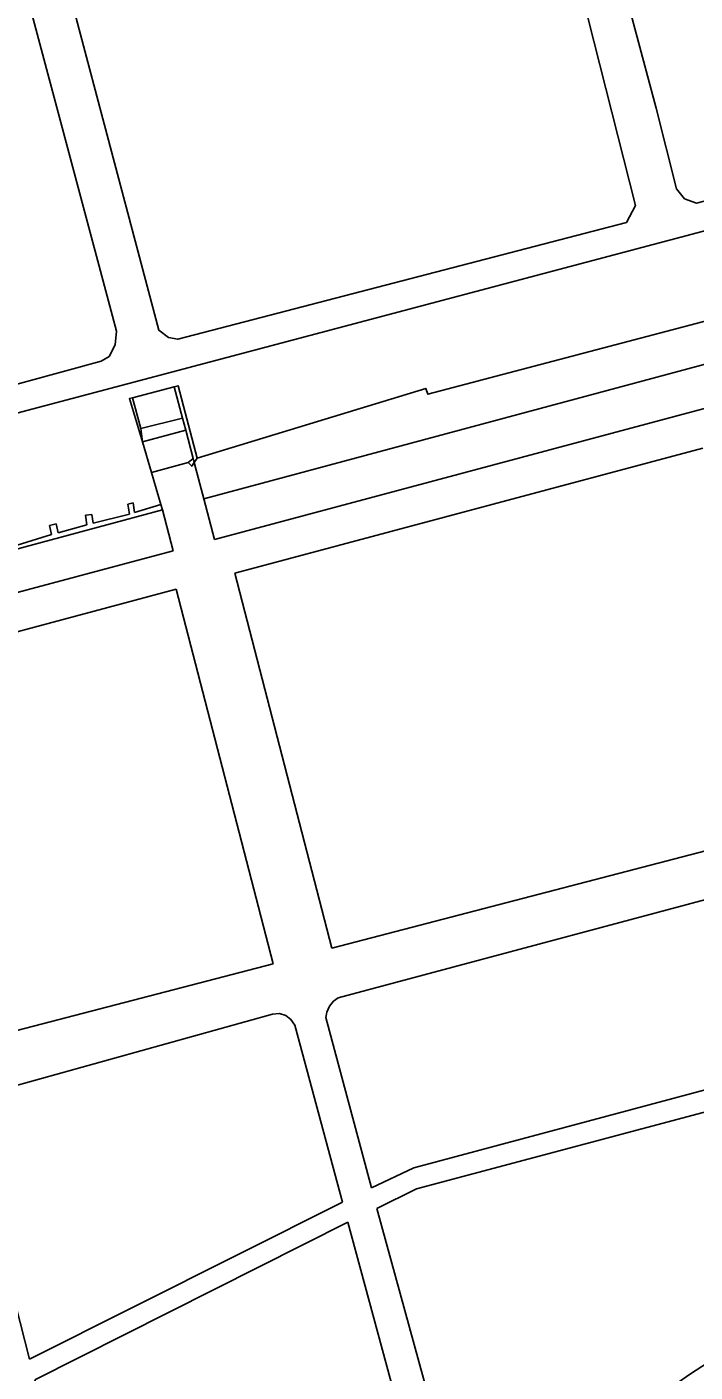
# Model space of a CAD drawing. Extents: x -595546 to -593986, y -1160845 to -1159202.
# Drawn here: x -595306.9 to -595242.1, y -1160103.9 to -1159973.4 of the extents above; entities that cross this region are included whole.
import ezdxf

# ---------------------------------------------------------------- set-up
doc = ezdxf.new("R2010")
doc.units = 0
doc.layers.add('DOP - kresba z DSPS bez souradnic', color=7, linetype='Continuous')

msp = doc.modelspace()

# ---------------------------------------------------------------- linework, layer by layer
at = {"layer": 'DOP - kresba z DSPS bez souradnic'}
for points in [[(-595252.67, -1159955.81), (-595245.86, -1159981.33), (-595243.89, -1159989.15), (-595243.09, -1159990.12), (-595241.94, -1159990.53), (-595218.03, -1159984.23), (-595205.37, -1159980.72), (-595204.33, -1159980.28), (-595203.7, -1159979.61), (-595203.36, -1159978.71), (-595203.41, -1159977.63), (-595212.59, -1159944.68), (-595212.86, -1159944.12), (-595213.34, -1159943.58), (-595213.9, -1159943.23), (-595214.55, -1159943.03), (-595251.78, -1159953.24), (-595252.4, -1159954.03), (-595252.67, -1159955.81)], [(-595302.98, -1159968.5), (-595302.71, -1159970.36), (-595294.11, -1160002.87), (-595293.16, -1160003.56), (-595292.27, -1160003.74), (-595248.73, -1159992.42), (-595247.85, -1159990.76), (-595256.49, -1159956.67), (-595257.99, -1159955.27), (-595258.64, -1159955.25), (-595302.11, -1159966.99), (-595302.98, -1159968.5)], [(-595121.52, -1159969.29), (-595122.95, -1159963.8), (-595123.36, -1159963.1), (-595123.97, -1159962.66), (-595124.72, -1159962.48), (-595125.5, -1159962.62), (-595231.12, -1159990.58), (-595337.43, -1160018.72), (-595349.22, -1159976.37)], [(-595333.89, -1160014.28), (-595332.35, -1160014.78), (-595299.69, -1160005.88), (-595298.92, -1160005.42), (-595298.32, -1160004.28), (-595298.22, -1160002.97), (-595306.81, -1159970.69), (-595307.47, -1159969.75), (-595309.17, -1159969.14), (-595342.3, -1159977.83), (-595343.58, -1159979.19), (-595334.37, -1160013.64), (-595333.89, -1160014.28)], [(-595290.39, -1160015.26), (-595268.21, -1160008.51), (-595267.99, -1160009.07), (-595200.07, -1159991.2), (-595200.13, -1159990.69), (-595148.18, -1159976.62)], [(-595147.06, -1159980.91), (-595289.74, -1160019.23)], [(-595145.97, -1159985.02), (-595288.7, -1160023.17)], [(-595292.6, -1160008.35), (-595296.64, -1160009.42)], [(-595292.6, -1160008.35), (-595292.23, -1160008.25), (-595290.39, -1160015.26)], [(-595292.6, -1160008.35), (-595291.81, -1160011.39)], [(-595295.7, -1160013.7), (-595296.95, -1160009.5), (-595296.64, -1160009.42)], [(-595296.64, -1160009.42), (-595295.85, -1160012.39)], [(-595291.81, -1160011.39), (-595295.85, -1160012.39)], [(-595295.85, -1160012.39), (-595295.7, -1160013.7)], [(-595291.81, -1160011.39), (-595291.49, -1160012.56)], [(-595291.49, -1160012.56), (-595295.7, -1160013.7)], [(-595295.7, -1160013.7), (-595294.82, -1160016.67)], [(-595291.49, -1160012.56), (-595290.78, -1160015.3)], [(-595241.33, -1160014.3), (-595286.71, -1160026.44)], [(-595291.24, -1160015.7), (-595294.82, -1160016.67)], [(-595290.78, -1160015.3), (-595291.24, -1160015.7)], [(-595290.67, -1160015.69), (-595290.9, -1160016.05), (-595291.24, -1160015.7)], [(-595290.78, -1160015.3), (-595290.67, -1160015.69)], [(-595290.39, -1160015.26), (-595290.67, -1160015.69)], [(-595290.67, -1160015.69), (-595289.74, -1160019.23)], [(-595294.82, -1160016.67), (-595293.9, -1160019.78)], [(-595293.75, -1160020.3), (-595331.59, -1160030.47)], [(-595296.59, -1160019.62), (-595297.11, -1160019.75)], [(-595297.11, -1160019.75), (-595296.94, -1160020.72)], [(-595296.45, -1160020.53), (-595296.59, -1160019.62)], [(-595293.9, -1160019.78), (-595296.45, -1160020.53)], [(-595293.75, -1160020.3), (-595293.9, -1160019.78)], [(-595293.75, -1160020.3), (-595292.71, -1160024.25)], [(-595289.74, -1160019.23), (-595288.7, -1160023.17)], [(-595304.06, -1160021.64), (-595304.72, -1160021.79)], [(-595303.88, -1160022.51), (-595304.06, -1160021.64)], [(-595300.6, -1160020.74), (-595301.22, -1160020.8)], [(-595301.22, -1160020.8), (-595301.08, -1160021.75)], [(-595300.48, -1160021.59), (-595300.6, -1160020.74)], [(-595296.94, -1160020.72), (-595300.48, -1160021.59)], [(-595304.51, -1160022.69), (-595307.83, -1160023.7)], [(-595304.72, -1160021.79), (-595304.51, -1160022.69)], [(-595301.08, -1160021.75), (-595303.88, -1160022.51)], [(-595320.47, -1160074.01), (-595330.51, -1160034.34), (-595292.71, -1160024.25)], [(-595286.71, -1160026.44), (-595277.3, -1160062.82)], [(-595318.59, -1160073.57), (-595327.9, -1160037.48), (-595292.42, -1160027.98)], [(-595292.42, -1160027.98), (-595283.02, -1160064.31)], [(-595231.74, -1160050.95), (-595277.3, -1160062.82)], [(-595225.5, -1160072.38), (-595229.78, -1160056.98), (-595230.48, -1160055.93), (-595231.7, -1160055.6), (-595276.7, -1160067.62), (-595277.15, -1160067.95), (-595277.54, -1160068.43), (-595277.8, -1160069), (-595277.89, -1160069.54), (-595273.46, -1160086.05)], [(-595283.02, -1160064.31), (-595316.73, -1160073.08), (-595318.59, -1160073.57)], [(-595276.28, -1160087.45), (-595280.92, -1160070.28), (-595281.28, -1160069.71), (-595281.79, -1160069.34), (-595282.39, -1160069.15), (-595283.06, -1160069.2), (-595311.22, -1160077.02)], [(-595273.46, -1160086.05), (-595269.35, -1160084.1), (-595225.5, -1160072.38)], [(-595224.9, -1160074.37), (-595219.94, -1160092.12), (-595222.03, -1160092.58), (-595223.75, -1160093.04), (-595225.4, -1160093.72), (-595229.54, -1160096.04), (-595233.39, -1160098.17), (-595242.6, -1160104.16), (-595264.36, -1160119.39), (-595272.95, -1160088.07)], [(-595272.95, -1160088.07), (-595269.1, -1160086.16), (-595224.9, -1160074.37)], [(-595311.22, -1160077.02), (-595311.84, -1160077.39), (-595312.31, -1160077.92), (-595312.58, -1160078.57), (-595312.64, -1160079.3), (-595306.64, -1160102.66)], [(-595276.28, -1160087.45), (-595306.64, -1160102.66)], [(-595275.75, -1160089.4), (-595267.14, -1160121.28), (-595287.51, -1160135.83), (-595303.44, -1160113.67), (-595304.64, -1160110.42), (-595306.13, -1160104.68)], [(-595275.75, -1160089.4), (-595306.13, -1160104.68)]]:
    msp.add_lwpolyline(points, dxfattribs=at)

doc.saveas('drawing.dxf')
